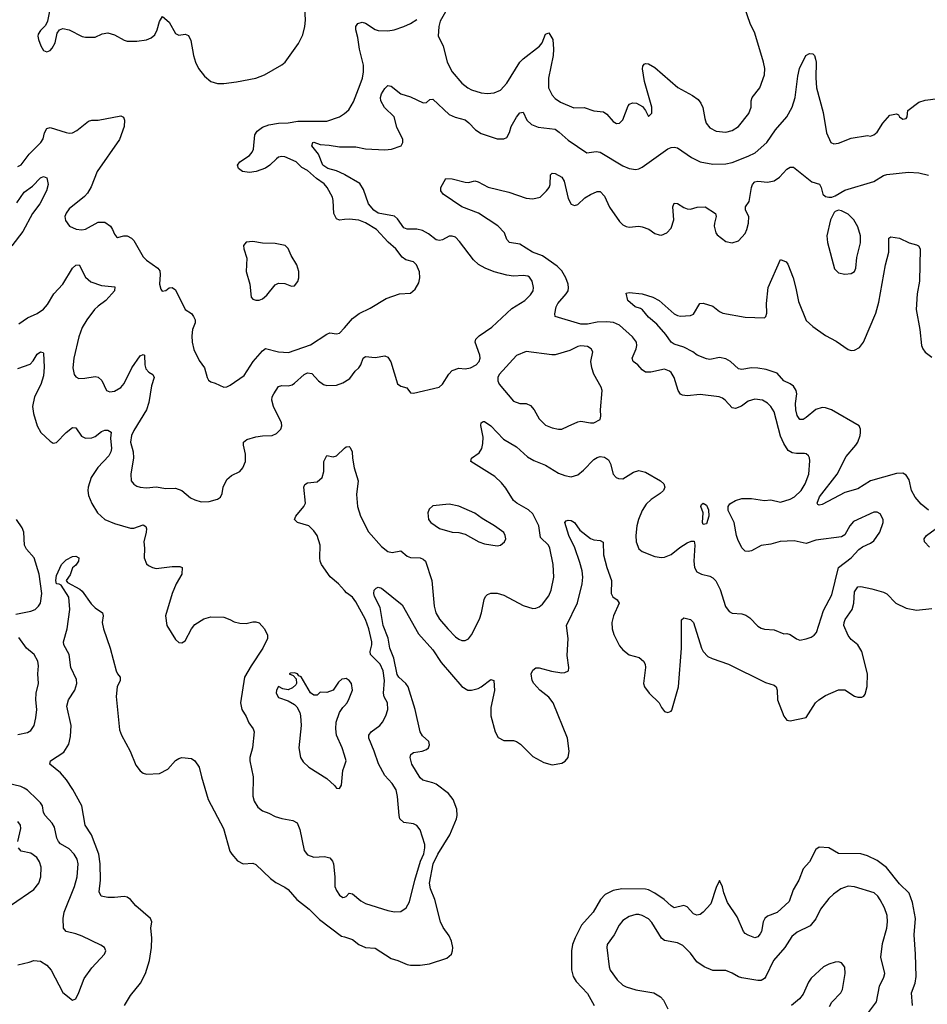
# Model space of a CAD drawing. Header units: inches. Extents: x 1682530 to 1839546, y 640742 to 791647.
# Tile 616 of 656: x 1787982 to 1793623, y 673318 to 679433. Entities that reach past the tile are written whole.
import ezdxf

# ---------------------------------------------------------------- set-up
doc = ezdxf.new("R2010")
doc.units = ezdxf.units.IN
doc.header["$MEASUREMENT"] = 0
doc.layers.add('B7687', color=7, linetype='Continuous')
doc.layers.add('B7697', color=7, linetype='Continuous')

msp = doc.modelspace()

# ---------------------------------------------------------------- linework, layer by layer
at = {"layer": 'B7687', "color": 5}
for points, elevation in [([(1788183.2, 679570), (1788155.3, 679424.7), (1788142, 679398), (1788110, 679366.6), (1788095.8, 679344.2), (1788094, 679330), (1788098.9, 679310), (1788113.1, 679270), (1788130, 679241.6), (1788150, 679234.4), (1788170, 679242.4), (1788184.1, 679255.9), (1788201.7, 679290), (1788215.1, 679350), (1788229.7, 679370.3), (1788250, 679378.4), (1788290, 679370.3), (1788369, 679329), (1788390, 679323.7), (1788450, 679323.8), (1788494, 679346), (1788530, 679351.8), (1788570, 679339.6), (1788630, 679306), (1788650, 679300.3), (1788710, 679298.9), (1788770, 679308.9), (1788799.6, 679320.4), (1788820.5, 679339.5), (1788835.1, 679370), (1788850, 679421), (1788870, 679452), (1788910, 679418), (1788950, 679347.7), (1788970, 679338), (1789010, 679344), (1789030, 679336), (1789044.9, 679304.9), (1789062.3, 679210), (1789074, 679170), (1789092.9, 679130), (1789130, 679082), (1789170, 679050.3), (1789210, 679037.6), (1789250, 679036.5), (1789330, 679047.6), (1789449.7, 679070.3), (1789504, 679090), (1789610, 679152), (1789631.2, 679170), (1789715, 679285), (1789741.1, 679338.9), (1789753.7, 679390), (1789757.7, 679430), (1789754.7, 679510)], 620), ([(1787970, 678521.7), (1787990, 678532.4), (1788041.5, 678598.5), (1788113.3, 678670), (1788127.1, 678692.9), (1788136.5, 678730), (1788150, 678756.9), (1788170, 678762.6), (1788270, 678732), (1788290, 678728), (1788309.8, 678730.2), (1788336, 678744), (1788410, 678803.7), (1788429, 678810), (1788470, 678808.9), (1788610, 678836.5), (1788627, 678827), (1788633.1, 678810), (1788630.3, 678770.3), (1788601.2, 678690), (1788462.7, 678490), (1788425.1, 678394.9), (1788403.5, 678356.5), (1788384.3, 678335.7), (1788290, 678257.6), (1788270, 678232.3), (1788263.1, 678210), (1788265.8, 678185.8), (1788290.4, 678150.4), (1788332.8, 678132.8), (1788368.1, 678128.1), (1788390, 678132.3), (1788470, 678175.2), (1788510, 678175.5), (1788545.3, 678150), (1788559, 678130), (1788570, 678101), (1788584.1, 678084.1), (1788590, 678080.7), (1788628.4, 678091.6), (1788650, 678091.6), (1788677.1, 678077.1), (1788690, 678062.4), (1788750, 677959.5), (1788770, 677939.6), (1788840.4, 677890), (1788852.5, 677872.5), (1788855.3, 677850), (1788850.7, 677790), (1788858.8, 677758.8), (1788866.8, 677746.8), (1788890, 677751), (1788910, 677767.3), (1788929.5, 677770.5), (1788950, 677756.3), (1789010, 677634), (1789050, 677607.7), (1789062.4, 677590), (1789072.2, 677570), (1789071.3, 677550), (1789054.9, 677510), (1789051.3, 677470), (1789053.4, 677430), (1789064.7, 677384.7), (1789097.4, 677317.4), (1789130.2, 677270.2), (1789146.4, 677210), (1789155.3, 677195.3), (1789170, 677183.8), (1789196.2, 677176.2), (1789250, 677150.4), (1789270, 677152.7), (1789290, 677162.4), (1789376.8, 677223.2), (1789432.8, 677310), (1789490, 677377), (1789509, 677391), (1789590, 677369.5), (1789652.9, 677367.1), (1789790, 677413.4), (1789890, 677480.7), (1789910, 677488.1), (1789950, 677481.3), (1789970, 677486.5), (1790000, 677520.4)], 580), ([(1790000, 678191.9), (1789970, 678189.1), (1789950, 678197.2), (1789933, 678230), (1789929.8, 678310), (1789924.8, 678330), (1789893.3, 678390), (1789873.6, 678413.6), (1789826.1, 678446.1), (1789770, 678495.7), (1789735.9, 678515.9), (1789700.5, 678550), (1789630, 678581.1), (1789610, 678584.4), (1789590, 678579.3), (1789576.9, 678570), (1789536.1, 678530), (1789510, 678511.8), (1789451.3, 678491.3), (1789410, 678483.5), (1789366, 678490), (1789340.9, 678510), (1789335.1, 678530), (1789349.3, 678550), (1789409.8, 678590.2), (1789426.6, 678610), (1789433.8, 678630), (1789442.3, 678717.7), (1789458.4, 678741.6), (1789490, 678765.4), (1789530, 678779.8), (1789589.2, 678790), (1789650, 678793.3), (1789710, 678802.6), (1789890, 678802.9), (1789969.8, 678830.2), (1790000, 678849.6)], 580), ([(1790000, 678470.9), (1789950, 678493.9), (1789897.6, 678510), (1789866.5, 678530), (1789838.4, 678598.4), (1789797.6, 678650), (1789804, 678670), (1789810, 678671.5), (1789850, 678657.2), (1789905.7, 678654.3), (1789970, 678644.5), (1790000, 678643.9)], 560), ([(1787963.6, 678296.4), (1788010, 678361.7), (1788060.2, 678399.8), (1788110, 678450.3), (1788130, 678459.3), (1788150, 678451), (1788157.8, 678410), (1788147.4, 678370), (1788105.8, 678290), (1788062, 678230), (1788001.7, 678118.3), (1787932.3, 678027.7)], 560), ([(1787976, 677544), (1788030, 677581.3), (1788090, 677607.6), (1788130, 677636), (1788155, 677665), (1788194.6, 677730), (1788250, 677790.2), (1788309, 677890), (1788330, 677908.9), (1788351.1, 677911.1), (1788390, 677833.7), (1788424.7, 677804.7), (1788490, 677782), (1788573.3, 677773.3), (1788570.3, 677750), (1788554.9, 677730), (1788518, 677690), (1788470, 677654.8), (1788447.5, 677632.5), (1788399.2, 677570), (1788370, 677520.7), (1788350, 677462.7), (1788317.4, 677330), (1788312.4, 677270), (1788320.5, 677230), (1788330, 677214.8), (1788350, 677205.5), (1788386.2, 677206.2), (1788450, 677217), (1788470, 677212.2), (1788491.4, 677191.4), (1788520.7, 677130), (1788541.1, 677121.1), (1788570, 677125.7), (1788610, 677148.9), (1788630, 677174), (1788678, 677270), (1788730, 677346), (1788750, 677353.7), (1788757.3, 677350), (1788760.3, 677290), (1788765.8, 677265.8), (1788783.2, 677243.2), (1788808.7, 677228.7), (1788818.4, 677210), (1788801.1, 677158.9), (1788783.3, 677056.7), (1788769, 677011), (1788690, 676882.7), (1788675.5, 676850), (1788671, 676810), (1788687.4, 676750), (1788688.8, 676711.2), (1788672.3, 676610), (1788674, 676570), (1788690, 676548.2), (1788710, 676535.8), (1788730.3, 676530.3), (1788770, 676526.3), (1788830, 676531.3), (1788890, 676522.6), (1788950, 676524.2), (1788989.1, 676509.1), (1789044.2, 676464.2), (1789070, 676450.3), (1789110, 676439.5), (1789159.3, 676440.7), (1789210, 676454.8), (1789230, 676466.8), (1789240.9, 676490), (1789246.6, 676530), (1789270, 676577.3), (1789298.3, 676601.7), (1789350, 676628), (1789369.4, 676650), (1789384.5, 676690), (1789386, 676714), (1789385.6, 676734.4), (1789372.6, 676790), (1789373.6, 676810), (1789394.2, 676825.8), (1789450, 676842.8), (1789490, 676848.9), (1789550, 676850.4), (1789577.1, 676862.9), (1789604.5, 676890), (1789611.5, 676910), (1789609.6, 676930), (1789558.5, 677030), (1789548.7, 677070), (1789551.1, 677090), (1789560.4, 677110), (1789590, 677154.9), (1789610, 677160.3), (1789650, 677159.5), (1789674, 677166), (1789690, 677174.9), (1789750, 677230.2), (1789770, 677240.3), (1789796.5, 677236.5), (1789839.5, 677190), (1789870, 677167.2), (1789890, 677160.3), (1789950, 677162.6), (1789990, 677177.6), (1790000, 677184)], 560), ([(1787970, 677266.7), (1788045.8, 677294.2), (1788065.3, 677314.7), (1788090, 677355.5), (1788110, 677370.6), (1788126.8, 677366.8), (1788130, 677362), (1788134.6, 677274.6), (1788130, 677220.9), (1788112.7, 677167.3), (1788073.4, 677090), (1788060.2, 677030), (1788066.6, 676986.6), (1788090.2, 676910.2), (1788112.4, 676870), (1788170, 676815.5), (1788190, 676803.8), (1788210, 676808.2), (1788269.8, 676870.2), (1788310, 676901.3), (1788330, 676898), (1788366.3, 676846.3), (1788390, 676833.7), (1788430, 676837), (1788450, 676844.9), (1788490, 676876.5), (1788510, 676883.7), (1788530, 676883.8), (1788550, 676871), (1788546.4, 676833.6), (1788551.8, 676770), (1788547.3, 676750), (1788535.7, 676724.3), (1788467.3, 676652.7), (1788425.6, 676590), (1788406.4, 676530), (1788404.5, 676510), (1788410, 676477.3), (1788429.3, 676429.3), (1788464.9, 676370), (1788510, 676329.2), (1788570, 676303.8), (1788670, 676275.3), (1788690, 676276.1), (1788750, 676295.3), (1788766.6, 676286.6), (1788770.2, 676270.2), (1788767.9, 676250), (1788752.8, 676190), (1788756.9, 676150), (1788755.3, 676090), (1788770, 676054), (1788782.5, 676042.5), (1788806, 676030), (1788830, 676025.7), (1788930, 676036.9), (1788976.9, 676036.9), (1788991.7, 676031.7), (1788988.9, 675990), (1788954, 675930), (1788928.9, 675870), (1788888, 675730), (1788895.5, 675670), (1788950, 675584), (1788970, 675564.9), (1788990, 675564), (1789010, 675576.3), (1789048.4, 675650), (1789070, 675677), (1789126.9, 675713.1), (1789170, 675724.2), (1789250, 675721.6), (1789288.6, 675708.6), (1789313.8, 675693.8), (1789350, 675684.4), (1789390, 675683.8), (1789430, 675693.4), (1789450, 675693.4), (1789470, 675686.8), (1789502.8, 675650), (1789520.7, 675610), (1789520.7, 675590), (1789492.7, 675530), (1789419.5, 675420.5), (1789378.7, 675350), (1789352.9, 675190), (1789363.2, 675150), (1789390, 675104.9), (1789406.3, 675066.3), (1789433.2, 675030), (1789439.7, 675010), (1789428.9, 674911.1), (1789412, 674850), (1789411.8, 674830), (1789431.7, 674730), (1789430.4, 674610), (1789439.2, 674579.2), (1789462.3, 674542.3), (1789490, 674520.5), (1789530, 674506), (1789570, 674484.9), (1789610, 674472.4), (1789679.6, 674459.6), (1789705.1, 674445.1), (1789723.4, 674403.4), (1789750, 674273.4), (1789770, 674246.3), (1789810, 674231.6), (1789876.5, 674236.5), (1789910, 674228), (1789926.5, 674206.5), (1789932.3, 674190), (1789940.3, 674110), (1789940.3, 674050), (1789950, 674024.9), (1789970, 673996.3), (1789990, 673980.5), (1790000, 673984.1)], 540), ([(1790000, 675887.3), (1789963.5, 675930), (1789912, 675972), (1789858, 676050), (1789848.7, 676070), (1789846.6, 676090), (1789849.7, 676170), (1789829.7, 676230), (1789810, 676259.7), (1789778.4, 676290), (1789709, 676310), (1789689.7, 676329.7), (1789696.9, 676350), (1789747.6, 676410), (1789756.9, 676430), (1789747.6, 676530), (1789753.8, 676546.2), (1789770, 676555.8), (1789830, 676563.7), (1789861.6, 676590), (1789872.2, 676627.8), (1789871.2, 676690), (1789890, 676727.3), (1789930, 676718.4), (1789950, 676724.4), (1790000, 676771.1)], 540), ([(1787957.9, 675742.1), (1788050, 675758.9), (1788076.9, 675770), (1788099.2, 675790), (1788110.7, 675810), (1788119.5, 675870), (1788101.9, 675990), (1788071.3, 676090), (1788024.4, 676144.4), (1788010.7, 676170), (1788007.1, 676250), (1787997.2, 676277.2), (1787962.2, 676330)], 540), ([(1788633.3, 673310), (1788670, 673373.4), (1788731.5, 673450), (1788762.6, 673510), (1788787.6, 673590), (1788801.5, 673670), (1788803.5, 673730), (1788797.6, 673790), (1788803.6, 673830), (1788795.1, 673850), (1788702.6, 673930), (1788670, 673968), (1788650, 673983.5), (1788630, 673988.4), (1788570, 673980.9), (1788530, 673981), (1788487.6, 673990), (1788476.4, 674016.4), (1788483.4, 674090), (1788482.7, 674190), (1788474, 674250), (1788428.4, 674370), (1788387.8, 674430), (1788367.6, 674550), (1788312.1, 674652.1), (1788272.1, 674712.1), (1788236.2, 674756.2), (1788169.3, 674810), (1788172.3, 674830), (1788255.5, 674884.5), (1788286.6, 674933.4), (1788298.3, 674981.7), (1788302.5, 675050), (1788274.3, 675170), (1788284.7, 675210), (1788324.7, 675270), (1788336.3, 675310), (1788334.9, 675334.9), (1788299.4, 675410), (1788288.9, 675490), (1788255.1, 675550), (1788254, 675570), (1788277.6, 675650), (1788292.3, 675770), (1788287.6, 675847.6), (1788240.4, 675920.4), (1788227.7, 675927.7), (1788210, 675929.7), (1788205.6, 675950), (1788210, 675981), (1788241.6, 676050), (1788270, 676078), (1788310, 676098.8), (1788330, 676101), (1788350, 676091.3), (1788347.3, 676070), (1788330, 676046), (1788310, 676029), (1788295.2, 675984.8), (1788271.3, 675950), (1788278, 675938), (1788355.8, 675895.8), (1788370, 675883), (1788425.1, 675805.1), (1788450, 675780.5), (1788496, 675750), (1788500.7, 675730), (1788494.9, 675690), (1788503.1, 675650), (1788544.2, 675530), (1788581.3, 675390), (1788590, 675370.5), (1788606.4, 675350), (1788605.3, 675330), (1788586.5, 675290), (1788580.3, 675230), (1788602.6, 675022.6), (1788613.4, 674990), (1788668.5, 674890), (1788704.2, 674804.2), (1788730, 674767.7), (1788750, 674753.4), (1788770, 674747.3), (1788850, 674751), (1788902, 674778), (1788950, 674831.3), (1788970, 674844.7), (1788990, 674851), (1789050, 674844.7), (1789070.7, 674830.7), (1789097.3, 674790), (1789110.7, 674730), (1789153, 674590), (1789247.6, 674410), (1789287.8, 674270), (1789299.5, 674250), (1789335.8, 674210), (1789370, 674190.3), (1789430, 674194), (1789450, 674187), (1789540, 674100), (1789573.9, 674073.9), (1789630, 674046), (1789650, 674030.4), (1789704.2, 673970), (1789780.3, 673910), (1789845.7, 673845.7), (1789981.7, 673741.7), (1790000, 673736.3)], 520), ([(1787970, 674994), (1788030, 675006.4), (1788050, 675019.1), (1788070.9, 675049.1), (1788082.5, 675097.5), (1788088.2, 675148.2), (1788082, 675210), (1788083.1, 675250), (1788098.5, 675310), (1788094.3, 675370), (1788098.8, 675421.2), (1788094.2, 675450), (1788071, 675490), (1788023.1, 675530), (1787976.8, 675596.8)], 540), ([(1790000, 675339.9), (1789983.6, 675336.4), (1789962, 675318), (1789930.4, 675269.6), (1789890, 675254.5), (1789850, 675256), (1789830, 675239), (1789810, 675237.2), (1789790, 675253.2), (1789730, 675351.5), (1789717.2, 675357.2), (1789709, 675370), (1789690, 675375.8), (1789665.5, 675374.5), (1789656, 675370), (1789680.5, 675360.5), (1789699.6, 675339.6), (1789702, 675310), (1789697.2, 675302.8), (1789676.8, 675283.2), (1789650, 675271.7), (1789617.4, 675277.4), (1789590, 675292), (1789576.9, 675270), (1789576.5, 675250), (1789590, 675224.4), (1789650, 675203.8), (1789690, 675180.7), (1789704.7, 675164.7), (1789722, 675130), (1789727.7, 675110), (1789730.4, 675050.4), (1789715.8, 674910), (1789726, 674850), (1789743.1, 674823.1), (1789779.1, 674790), (1789890, 674720.7), (1789938, 674678), (1789950, 674661), (1789970, 674658), (1789981.2, 674678.8), (1789989.6, 674770), (1790000, 674799)], 560), ([(1790000, 674864.5), (1789985.3, 674910), (1789949.8, 674990), (1789946, 675030), (1789948.8, 675070), (1789968.7, 675131.3), (1789990, 675162), (1790000, 675172.4)], 560), ([(1787970, 673563), (1788040.9, 673579.1), (1788070, 673590.6), (1788110, 673586.8), (1788150, 673560.7), (1788177.3, 673530), (1788250, 673391), (1788310, 673344.7), (1788330, 673352), (1788349.5, 673390.5), (1788382, 673478), (1788430, 673545.5), (1788509.4, 673630), (1788517, 673650), (1788509.2, 673670), (1788484.9, 673684.9), (1788370, 673742), (1788330, 673756.4), (1788269.8, 673769.8), (1788253.3, 673790), (1788252.4, 673850), (1788258.6, 673890), (1788321.6, 674050), (1788338.6, 674110), (1788344.7, 674190), (1788338.6, 674218.6), (1788320.9, 674250), (1788290, 674284.4), (1788235.7, 674315.7), (1788222.9, 674330), (1788212.9, 674350), (1788198.9, 674418.9), (1788182.9, 674442.9), (1788139.7, 674490), (1788129.8, 674510), (1788123.1, 674550), (1788111.1, 674570), (1788091.1, 674590), (1788030, 674648.3), (1788010, 674661), (1787989.2, 674670), (1787893.7, 674693.7)], 540), ([(1787969.8, 674330), (1787989.7, 674410), (1787985.7, 674430), (1787970, 674453)], 560), ([(1787930, 673936.9), (1788070, 674031.7), (1788099.7, 674070), (1788113.1, 674110), (1788114.8, 674170), (1788103.9, 674203.9), (1788087.4, 674230), (1788050, 674257.4), (1787989.8, 674269.8), (1787974.7, 674290)], 560)]:
    msp.add_lwpolyline(points, dxfattribs=dict(at, elevation=elevation))
at = {"layer": 'B7687', "color": 5, "elevation": 620}
msp.add_lwpolyline([(1789430, 678055.8), (1789390, 678051.3), (1789373, 678030), (1789374.4, 678010), (1789392.4, 677952.4), (1789389, 677870), (1789412, 677790), (1789419.5, 677710), (1789430, 677697.1), (1789450, 677690.3), (1789470, 677690.3), (1789490, 677699.6), (1789516.7, 677723.3), (1789570, 677787.4), (1789590, 677796.5), (1789630, 677794.3), (1789670, 677778.4), (1789690, 677780.5), (1789710, 677807.3), (1789715.8, 677830), (1789716.4, 677870), (1789711.1, 677890), (1789703.5, 677910), (1789668, 677968), (1789650, 678011.6), (1789630.6, 678030.6), (1789570, 678042.7), (1789490, 678045.4)], close=True, dxfattribs=at)
at = {"layer": 'B7697', "color": 5}
for points, elevation in [([(1790645.3, 679510), (1790595.2, 679424.8), (1790586, 679390), (1790582.4, 679330), (1790613.4, 679270), (1790638.6, 679170), (1790669.2, 679110), (1790730, 679039.1), (1790766, 679010), (1790790, 678996.9), (1790850, 678978.8), (1790890, 678975.2), (1790930, 678979.2), (1790970, 678995.3), (1791010, 679039.6), (1791090, 679170.2), (1791110, 679190.2), (1791212.1, 679267.9), (1791227.9, 679290), (1791250, 679342.8), (1791270, 679350.6), (1791294.7, 679310), (1791299.7, 679250), (1791297.2, 679210), (1791268.9, 679070), (1791267.7, 679010), (1791290, 678965.3), (1791310, 678944.6), (1791341.8, 678921.8), (1791426.3, 678886.3), (1791490, 678887.5), (1791550, 678866.7), (1791610, 678861.3), (1791630, 678846), (1791670, 678800.5), (1791690, 678788.2), (1791710, 678790.4), (1791730, 678810.5), (1791762.5, 678897.5), (1791770.9, 678909.1), (1791790, 678916.9), (1791814.3, 678914.3), (1791853.1, 678893.1), (1791870.8, 678870), (1791890, 678831.3), (1791910, 678852), (1791911.3, 678890), (1791865.3, 679050), (1791851.9, 679128.1), (1791854.8, 679145.2), (1791863.3, 679156.7), (1791870, 679160.7), (1791890, 679159.3), (1791930, 679136), (1792071.8, 679011.8), (1792162.3, 678962.3), (1792197.6, 678937.6), (1792215, 678915), (1792227.1, 678887.1), (1792239, 678819), (1792248.8, 678790), (1792270, 678762.4), (1792310, 678741.7), (1792370, 678733.7), (1792410, 678746), (1792449.8, 678770.2), (1792513.5, 678850), (1792528.6, 678890), (1792528.5, 678930), (1792533.5, 678950), (1792581.5, 679010), (1792609.7, 679090), (1792611.9, 679130), (1792605.1, 679170), (1792550.9, 679350), (1792522.2, 679410), (1792486.6, 679510)], 580), ([(1790000, 678849.6), (1790000.7, 678850), (1790026.4, 678873.6), (1790056.2, 678923.8), (1790098.2, 679030), (1790112.1, 679070), (1790119.1, 679110), (1790118.5, 679150), (1790093.5, 679250), (1790082.8, 679322.8), (1790070.8, 679370), (1790069.8, 679390.2), (1790082.9, 679410), (1790110, 679417.8), (1790130, 679412.3), (1790190, 679372.3), (1790210, 679365.8), (1790270, 679363.7), (1790309.7, 679370.3), (1790369.6, 679390.4), (1790410, 679410.5), (1790450, 679434.9)], 580), ([(1790000, 678643.9), (1790070, 678642.6), (1790130, 678631.1), (1790250, 678624.7), (1790291.9, 678628.1), (1790352.3, 678650), (1790362.9, 678670), (1790363.6, 678690), (1790325.9, 678765.9), (1790309.7, 678830), (1790248.3, 678888.3), (1790226.3, 678930), (1790224, 678950), (1790230, 678973), (1790250, 679006), (1790270, 679024.9), (1790290, 679020.5), (1790350, 678973.7), (1790410, 678953.7), (1790490, 678916.4), (1790510, 678919.1), (1790530, 678937.3), (1790550, 678940.5), (1790650, 678845.3), (1790688.1, 678828.1), (1790750.2, 678810.2), (1790773.2, 678793.2), (1790814.4, 678750), (1790850, 678725.7), (1790950, 678692.7), (1790990, 678693), (1791010, 678701.6), (1791026.5, 678733.5), (1791035.9, 678770), (1791070, 678828.7), (1791090, 678854.4), (1791110, 678859.1), (1791133.7, 678810), (1791162, 678782), (1791204.7, 678764.7), (1791310, 678752.8), (1791335.3, 678735.3), (1791390, 678684.4), (1791506.1, 678606.1), (1791565, 678615), (1791590, 678610.2), (1791730, 678525.3), (1791770, 678508.7), (1791810, 678503.1), (1791830, 678506.7), (1791850, 678518), (1792010, 678631.4), (1792030, 678640.3), (1792050, 678642.3), (1792070, 678637.4), (1792157.4, 678577.4), (1792210, 678551.3), (1792290, 678535.4), (1792370, 678538.2), (1792410, 678546.4), (1792510, 678585.1), (1792553.1, 678606.9), (1792626, 678670), (1792678.3, 678750), (1792749.6, 678830), (1792783.5, 678890), (1792802, 678950), (1792816.8, 679083.2), (1792828.5, 679130), (1792868.2, 679211.8), (1792890, 679223), (1792910, 679220.7), (1792920.7, 679210), (1792928.5, 679188.5), (1792932, 679170), (1792928.8, 679071.2), (1792934.6, 679010), (1792976, 678856), (1792995.3, 678730), (1793023.8, 678670), (1793041.4, 678661.4), (1793070, 678665.3), (1793150, 678696.9), (1793250, 678714), (1793270, 678710.8), (1793290, 678717.3), (1793310, 678734.8), (1793345.1, 678790), (1793390, 678840.3), (1793430, 678848.5), (1793442.8, 678842.8), (1793450.6, 678830), (1793470, 678814.9), (1793490, 678820.3), (1793497.7, 678830), (1793501.2, 678870), (1793570, 678920.3), (1793610, 678933.7), (1793690, 678944.2)], 560), ([(1790000, 676771.1), (1790010, 676780.4), (1790030, 676782), (1790036.2, 676776.2), (1790047, 676750), (1790049.1, 676710), (1790060.9, 676650), (1790085.7, 676570), (1790074.8, 676485.2), (1790081.6, 676410), (1790100.2, 676350), (1790150, 676252.2), (1790230, 676162), (1790270, 676130.3), (1790295.5, 676124.5), (1790350, 676133.7), (1790390, 676101.5), (1790410, 676093.8), (1790470, 676091.1), (1790490, 676082.8), (1790502.8, 676070), (1790543.5, 675950), (1790556.9, 675790), (1790567.3, 675750), (1790591.6, 675710), (1790642, 675650), (1790690, 675600.3), (1790710, 675585.3), (1790730, 675577.6), (1790750, 675578.4), (1790770, 675588.2), (1790790, 675613.4), (1790839.7, 675710), (1790852.6, 675750), (1790868.3, 675831.7), (1790877, 675850), (1790890, 675863), (1790910, 675872.2), (1790950, 675871.8), (1790990, 675858.9), (1791110, 675794.6), (1791170, 675775.8), (1791190, 675777.6), (1791210, 675786.4), (1791230, 675802.4), (1791270, 675854.9), (1791285.1, 675890), (1791300.9, 675970), (1791297.8, 676050), (1791275.9, 676150), (1791267.6, 676170), (1791217.7, 676217.7), (1791207.3, 676290), (1791170, 676365), (1791144.8, 676390), (1791072.2, 676430), (1791050, 676447.9), (1791002.8, 676522.8), (1790976.1, 676556.1), (1790935.2, 676595.2), (1790786, 676690), (1790789.6, 676710), (1790836.2, 676743.8), (1790853.1, 676770), (1790859.6, 676800.4), (1790861.2, 676841.2), (1790847.9, 676912.1), (1790849.7, 676930.3), (1790863, 676937), (1790870, 676938.4), (1790910, 676911.7), (1790988.5, 676828.5), (1791070, 676779.5), (1791138.6, 676718.6), (1791176.2, 676696.2), (1791250, 676666.2), (1791330, 676617.2), (1791370, 676601.6), (1791410, 676593.8), (1791450, 676606.7), (1791485, 676635), (1791550, 676702), (1791570, 676714.6), (1791590, 676720.3), (1791616.7, 676716.7), (1791640.3, 676700.3), (1791654.1, 676674.1), (1791670.3, 676610.3), (1791689, 676589), (1791702.9, 676582.9), (1791730, 676582.4), (1791796.3, 676623.7), (1791830, 676633.7), (1791870, 676622), (1791964, 676570), (1791985.5, 676550), (1791990.4, 676530), (1791983.8, 676510), (1791961.6, 676490), (1791906.1, 676453.9), (1791875.9, 676424.1), (1791850, 676385.6), (1791827.2, 676330), (1791816.5, 676290), (1791810.3, 676230), (1791813.4, 676190), (1791830, 676147.7), (1791850.8, 676130), (1791930, 676099.5), (1791970, 676092.4), (1791990, 676094.4), (1792030, 676112.2), (1792084, 676156), (1792130, 676184.4), (1792154, 676194), (1792174, 676194), (1792177.3, 676170), (1792170.4, 676070), (1792174.9, 676030), (1792190, 676004.9), (1792218, 675990), (1792270, 675977.6), (1792290, 675966.7), (1792308.3, 675948.3), (1792334.8, 675894.8), (1792367.9, 675787.9), (1792390, 675758), (1792410, 675747.6), (1792470, 675742.3), (1792495.2, 675735.2), (1792519.1, 675719.1), (1792570, 675666), (1792590, 675654.4), (1792610, 675647), (1792670, 675643.1), (1792730, 675618), (1792750, 675621.6), (1792770, 675615.8), (1792810, 675588.5), (1792830, 675580.4), (1792870, 675587), (1792901.3, 675598.7), (1792919.5, 675610), (1792933.1, 675626.9), (1792977.1, 675762.9), (1793030, 675860.7), (1793069.7, 676030.3), (1793149.5, 676090), (1793196.3, 676143.7), (1793220.1, 676159.9), (1793270, 676182), (1793290, 676197.3), (1793327.8, 676250), (1793347.3, 676310), (1793347.6, 676330), (1793330, 676363.7), (1793310, 676375.1), (1793290, 676374.7), (1793164.2, 676315.8), (1793140.4, 676290), (1793110, 676233.2), (1793090, 676222), (1792930, 676200.9), (1792870, 676180.7), (1792795.7, 676195.7), (1792707.1, 676192.9), (1792650, 676175.1), (1792590, 676168.2), (1792530, 676135.1), (1792510, 676129.4), (1792490, 676133.2), (1792470, 676154), (1792444.6, 676204.6), (1792435.6, 676230), (1792421.6, 676310), (1792384.1, 676384.1), (1792385.2, 676410), (1792394.5, 676425.5), (1792430, 676448), (1792470, 676459.5), (1792530, 676458.9), (1792610, 676447.6), (1792650.3, 676450.3), (1792710, 676437), (1792770, 676455), (1792798, 676470), (1792839.3, 676510), (1792863.1, 676550), (1792886, 676610), (1792892.6, 676692.6), (1792891.1, 676711.1), (1792884.4, 676724.4), (1792870, 676736.2), (1792858.6, 676738.6), (1792810, 676738), (1792783.3, 676743.3), (1792758.4, 676758.4), (1792730, 676800.9), (1792710, 676847.3), (1792670, 676998), (1792650, 677031.6), (1792630, 677051.5), (1792597.2, 677070), (1792550, 677075.4), (1792510, 677064.7), (1792467.1, 677032.9), (1792430, 677017.4), (1792410, 677023.5), (1792365.6, 677070), (1792350, 677082), (1792329, 677090), (1792210, 677105), (1792130, 677097.2), (1792100.5, 677100.5), (1792087.6, 677107.6), (1792073.3, 677130), (1792049.7, 677210), (1792030, 677241.6), (1792019.5, 677250), (1791990, 677262.4), (1791904.2, 677244.2), (1791870, 677244.2), (1791850, 677259.5), (1791823.6, 677290), (1791795.1, 677310), (1791787.4, 677330), (1791814, 677390), (1791818, 677410), (1791814.8, 677430), (1791790, 677462.8), (1791710, 677536.8), (1791673, 677553), (1791630, 677557.7), (1791570, 677553.9), (1791510, 677542.6), (1791470, 677542.8), (1791309.2, 677590), (1791307, 677607), (1791315.1, 677650), (1791326.3, 677670), (1791378, 677730), (1791389.8, 677750), (1791392.7, 677767.3), (1791390.8, 677790), (1791376.5, 677830), (1791350, 677873.8), (1791322.5, 677902.5), (1791230, 677967.1), (1791169.7, 677990), (1791090, 678038.4), (1791025.6, 678050), (1791010, 678067.3), (1790993.8, 678110), (1790952.6, 678152.6), (1790832.3, 678232.3), (1790730, 678271.3), (1790612.7, 678350), (1790599.3, 678370), (1790599.5, 678390), (1790630, 678447.3), (1790670, 678444.4), (1790750, 678423.8), (1790770, 678422.4), (1790810, 678432), (1790830, 678427), (1790893, 678393), (1791021.2, 678361.2), (1791130, 678325), (1791170, 678320.3), (1791216, 678330), (1791256.2, 678370), (1791271.3, 678390), (1791278, 678410), (1791281.6, 678470), (1791290, 678479.3), (1791310, 678478.9), (1791350, 678454.4), (1791366.4, 678430), (1791390, 678322.8), (1791410, 678287.7), (1791430, 678279.1), (1791450, 678284.9), (1791494.2, 678325.8), (1791530, 678348.1), (1791570, 678366), (1791590, 678366.4), (1791616.9, 678336.9), (1791647.9, 678267.9), (1791710, 678179.1), (1791730, 678159.1), (1791750, 678148), (1791770, 678143.8), (1791829.7, 678150.3), (1791850, 678147.4), (1791891.3, 678131.3), (1791930, 678106), (1791956.4, 678096.4), (1791970, 678095.8), (1792003.7, 678110), (1792030, 678138.8), (1792046.9, 678190), (1792041, 678270), (1792050, 678294), (1792070, 678291.8), (1792110, 678266.3), (1792130, 678258.7), (1792150, 678256.4), (1792191.4, 678268.6), (1792242, 678270), (1792306.8, 678230), (1792310.7, 678210), (1792299.5, 678170), (1792298.7, 678150), (1792308.7, 678110), (1792316.7, 678096.7), (1792370, 678056.3), (1792410, 678048.2), (1792450, 678059.1), (1792490, 678104.9), (1792501.6, 678130), (1792511.2, 678170), (1792512.4, 678210), (1792491.6, 678250), (1792491.5, 678270), (1792515.1, 678304.9), (1792529, 678390), (1792536.9, 678410), (1792550, 678425.3), (1792568.7, 678430), (1792630, 678425), (1792670, 678432.9), (1792704.5, 678455.5), (1792750, 678504.9), (1792770, 678516.3), (1792790, 678516.3), (1792905.5, 678425.5), (1792952.1, 678412.1), (1792963.6, 678390), (1792972.2, 678350), (1792990, 678334.9), (1793010, 678331.8), (1793030, 678331.8), (1793050, 678338.7), (1793110, 678375), (1793290, 678427.8), (1793350, 678464.9), (1793370, 678472.6), (1793505.5, 678485.5), (1793570, 678481.3), (1793630, 678466.7)], 540), ([(1790000, 677184), (1790034.3, 677205.7), (1790067.6, 677250), (1790090, 677270.4), (1790102.6, 677290), (1790117, 677330), (1790130, 677341.6), (1790190, 677335.8), (1790250, 677346.4), (1790270, 677338), (1790287.8, 677307.8), (1790330, 677170.8), (1790350, 677156.3), (1790387.3, 677147.3), (1790410, 677116), (1790430, 677113.4), (1790589.6, 677150.4), (1790609.3, 677170), (1790648, 677232), (1790670, 677254.9), (1790710, 677268.5), (1790750, 677265.5), (1790784, 677270), (1790819.3, 677290), (1790837.2, 677310), (1790843.7, 677330), (1790842, 677350), (1790812, 677430), (1790817, 677450), (1790837.6, 677470), (1790916.9, 677523.1), (1791040.6, 677639.4), (1791121.4, 677690), (1791156.3, 677723.7), (1791172.7, 677750), (1791175, 677770), (1791165.7, 677810), (1791150, 677833.3), (1791139.3, 677839.3), (1791110, 677844.4), (1791050, 677840.3), (1791010, 677846.8), (1790930, 677867.8), (1790874.5, 677890), (1790832.7, 677912.7), (1790801, 677941), (1790715.5, 678055.5), (1790690, 678081.7), (1790670, 678089.7), (1790650, 678088.6), (1790610, 678066.2), (1790590, 678061), (1790570, 678065.7), (1790523.2, 678103.2), (1790484.8, 678124.8), (1790450, 678131.8), (1790390, 678131.8), (1790370, 678140.9), (1790330, 678196.3), (1790310, 678213.3), (1790210, 678230.7), (1790182.3, 678250), (1790148.5, 678290), (1790118.2, 678378.2), (1790095.4, 678415.4), (1790002, 678470), (1790000, 678470.9)], 560), ([(1790000, 677520.4), (1790050, 677576.9), (1790090.7, 677609.3), (1790158.9, 677641.1), (1790258.6, 677701.4), (1790342, 677730), (1790410, 677734.4), (1790440.4, 677759.6), (1790461.7, 677798.3), (1790467.8, 677830), (1790466.5, 677866.5), (1790447.3, 677910), (1790428.3, 677928.3), (1790382.4, 677942.4), (1790357.8, 677957.8), (1790318.5, 678010), (1790272.1, 678052.1), (1790198.7, 678130), (1790130, 678172.5), (1790090, 678187.6), (1790030, 678194.7), (1790000, 678191.9)], 580), ([(1793630, 676386), (1793583.5, 676423.5), (1793547.3, 676467.3), (1793524.4, 676510), (1793510, 676576), (1793490, 676605.1), (1793470, 676615.8), (1793430, 676614.7), (1793270, 676568.2), (1793190, 676518.5), (1793110, 676496.5), (1792970, 676423.1), (1792950, 676418.9), (1792942.2, 676422.2), (1792938, 676430), (1792951.8, 676470), (1793062.2, 676610), (1793118.8, 676721.2), (1793177.7, 676790), (1793189.7, 676810), (1793205.1, 676850), (1793208, 676870), (1793207.3, 676890), (1793198, 676910), (1793026.6, 677010), (1792990, 677023.5), (1792970, 677025.1), (1792930, 677012.1), (1792870, 676962.5), (1792850, 676950.8), (1792830, 676951.1), (1792814.1, 676974.1), (1792805.3, 677010), (1792804.2, 677050), (1792811.5, 677110), (1792807.4, 677130), (1792790, 677157.4), (1792770, 677172.6), (1792730, 677189.7), (1792690, 677238.2), (1792620.5, 677260.5), (1792570, 677269.3), (1792529.6, 677270.4), (1792470, 677261.5), (1792450, 677265.4), (1792398.5, 677310), (1792370, 677326.3), (1792330, 677334.4), (1792270, 677323.7), (1792250, 677327.9), (1792191.8, 677350), (1792165.4, 677370), (1792110, 677399.2), (1792050, 677417.1), (1792029.8, 677430), (1791997, 677477), (1791942, 677542), (1791890, 677584.7), (1791852.2, 677632.2), (1791840.4, 677640.4), (1791806.6, 677650), (1791760.9, 677690), (1791750, 677734), (1791770, 677738), (1791849.6, 677730.4), (1791916.3, 677710), (1791956, 677690), (1792050, 677605.8), (1792070, 677595.2), (1792088.4, 677591.6), (1792150, 677596), (1792170, 677605.3), (1792209.7, 677670.3), (1792230, 677673.4), (1792290, 677654.9), (1792330, 677621.6), (1792351.3, 677610), (1792490, 677586.5), (1792610, 677581.6), (1792618.4, 677590), (1792624.7, 677610), (1792622.4, 677670), (1792632.8, 677770), (1792710, 677944.7), (1792746, 677930), (1792755.1, 677915.1), (1792788.5, 677830), (1792806.1, 677766.1), (1792822, 677682), (1792870, 677564.9), (1792910, 677528.5), (1792990, 677471.8), (1793056, 677436), (1793130, 677384.4), (1793150, 677378.4), (1793170, 677380.4), (1793202, 677398), (1793226, 677430), (1793302, 677610), (1793320.3, 677679.7), (1793362.6, 677910), (1793382.9, 677990), (1793382.7, 678077.3), (1793396, 678084), (1793450, 678075.8), (1793510, 678048.2), (1793555.6, 678035.6), (1793568.3, 678028.3), (1793577.1, 678010), (1793572.9, 677810), (1793558.9, 677730), (1793552.9, 677632.9), (1793575.8, 677510), (1793587.2, 677410), (1793594, 677390), (1793608.5, 677368.5), (1793650, 677338)], 520), ([(1790000, 673736.3), (1790050, 673721.5), (1790090.4, 673690), (1790130, 673671.5), (1790190, 673667), (1790290, 673602.3), (1790331.1, 673591.1), (1790390, 673565.3), (1790410, 673560.3), (1790470, 673560.3), (1790529, 673570), (1790635.3, 673604.7), (1790664.7, 673630), (1790671.9, 673650), (1790674.2, 673670), (1790665.2, 673710), (1790650, 673743.1), (1790614.4, 673794.4), (1790596.5, 673830), (1790560.7, 673970), (1790535.7, 674035.7), (1790528.2, 674070), (1790552.3, 674190), (1790581.3, 674250), (1790654.3, 674370), (1790695.6, 674470), (1790700.3, 674490), (1790698.4, 674530), (1790675.8, 674590), (1790646.6, 674626.6), (1790570, 674685.7), (1790550, 674694.6), (1790486.6, 674710), (1790470, 674725.4), (1790419.2, 674810), (1790408.5, 674850), (1790412.3, 674870), (1790430, 674881.3), (1790482, 674890), (1790510, 674900.4), (1790522, 674910), (1790529.5, 674930), (1790524.5, 674950), (1790485.8, 674985.8), (1790470.7, 675010.7), (1790439.9, 675150), (1790396.1, 675290), (1790381, 675310), (1790337.5, 675350), (1790327.3, 675367.3), (1790307, 675467), (1790283, 675530), (1790271.3, 675591.3), (1790240.5, 675670), (1790221.7, 675781.7), (1790187.1, 675850), (1790183, 675870), (1790185.1, 675890), (1790197.6, 675902.4), (1790210, 675908), (1790230, 675901.6), (1790358.9, 675798.9), (1790460, 675620), (1790550, 675518.9), (1790601.7, 675441.7), (1790730, 675292.6), (1790767.7, 675270), (1790790, 675268.4), (1790830, 675279.3), (1790849.7, 675290), (1790910, 675335.3), (1790928.4, 675328.4), (1790932.6, 675267.4), (1790910, 675162), (1790909.2, 675110), (1790936.2, 675010), (1790955.4, 674975.4), (1790990, 674956.5), (1791050, 674956.9), (1791070, 674951.3), (1791094.5, 674934.5), (1791170, 674858), (1791238.9, 674818.9), (1791290, 674805.5), (1791350, 674815.8), (1791372.1, 674827.9), (1791389.6, 674850), (1791396.9, 674890), (1791386, 674970), (1791297.3, 675190), (1791270, 675225.6), (1791215.1, 675270), (1791177.2, 675310), (1791165.7, 675330), (1791160.5, 675370), (1791170, 675394), (1791190, 675408.2), (1791210, 675408.4), (1791287.1, 675387.1), (1791350, 675377.6), (1791370, 675378), (1791391.8, 675390), (1791394.7, 675410), (1791384.7, 675484.7), (1791390.8, 675590), (1791380.9, 675670), (1791448.6, 675811.4), (1791476.8, 675930), (1791481.1, 675970), (1791477.8, 676010), (1791462.7, 676062.7), (1791432.2, 676152.2), (1791393.7, 676230), (1791369.4, 676310), (1791378.6, 676321.4), (1791390, 676325.5), (1791410, 676322.4), (1791430, 676310.4), (1791462.5, 676262.5), (1791530, 676212), (1791550, 676203.7), (1791590, 676197.6), (1791608.4, 676188.4), (1791609.2, 676110), (1791630.1, 676030.1), (1791660.2, 675950), (1791658, 675870), (1791668.6, 675848.6), (1791695.5, 675830), (1791707.4, 675810), (1791672, 675730), (1791661, 675690), (1791663.8, 675650), (1791674.1, 675614.1), (1791710, 675544.9), (1791730, 675518.9), (1791770, 675488.9), (1791831.4, 675471.4), (1791859.3, 675450), (1791868.5, 675430), (1791870.3, 675410.3), (1791858.7, 675310), (1791865.3, 675290), (1791893.4, 675250), (1791955.5, 675190), (1791970, 675161), (1791990, 675136), (1792010, 675131), (1792030, 675138), (1792035.1, 675144.9), (1792076.2, 675290), (1792094, 675530), (1792094, 675706), (1792110, 675719.3), (1792150, 675708.7), (1792169.2, 675689.2), (1792219, 675530), (1792230, 675508.9), (1792258.7, 675478.7), (1792285.1, 675465.1), (1792387.3, 675430), (1792617.3, 675317.3), (1792670, 675300.4), (1792683, 675290), (1792688.7, 675268.7), (1792691.6, 675210), (1792730, 675107.3), (1792750, 675082.4), (1792770, 675079.5), (1792870, 675099.3), (1792928.2, 675190), (1792947.6, 675210), (1792990, 675237), (1793070, 675270.3), (1793110, 675271.8), (1793170, 675232.7), (1793190, 675224.9), (1793214.5, 675225.5), (1793227.5, 675232.5), (1793235.8, 675244.2), (1793248.5, 675291.5), (1793249.8, 675370), (1793214.5, 675510), (1793190, 675549.8), (1793150, 675584.4), (1793130, 675608.8), (1793104.5, 675670), (1793105.8, 675690), (1793112.9, 675707.1), (1793155.8, 675770), (1793165.4, 675810), (1793170, 675879.1), (1793190, 675911.8), (1793210, 675912.7), (1793278.5, 675898.5), (1793350, 675877.8), (1793370, 675867), (1793426.7, 675810), (1793490, 675778), (1793554.3, 675765.7), (1793650, 675775.8)], 520), ([(1793637, 676157), (1793605.6, 676190), (1793602.9, 676210), (1793617, 676230), (1793672, 676270)], 520), ([(1790000, 673984.1), (1790010, 673987.7), (1790030, 674008), (1790050, 674004.2), (1790100.8, 673960.8), (1790130, 673945), (1790270, 673900.3), (1790310, 673892.2), (1790350, 673894.4), (1790382.7, 673917.3), (1790404.9, 673955.1), (1790436.5, 674090), (1790473.2, 674206.8), (1790492.8, 674252.8), (1790499.8, 674290), (1790498.9, 674310), (1790470, 674400.9), (1790450, 674429.6), (1790430, 674438.3), (1790370, 674447.4), (1790345.1, 674470), (1790339.3, 674490), (1790328.8, 674608.8), (1790321, 674650), (1790297.4, 674690), (1790250, 674739.6), (1790210.7, 674810.7), (1790185, 674890), (1790151.5, 674970), (1790151.9, 674990), (1790165.7, 675010), (1790219.7, 675050), (1790236.8, 675070), (1790257.7, 675110), (1790269.7, 675150), (1790267.2, 675190), (1790247.5, 675227.5), (1790243.2, 675250), (1790249.3, 675330), (1790241.3, 675390), (1790221, 675430), (1790160.9, 675490), (1790159.6, 675510), (1790171, 675550), (1790171, 675570), (1790152.2, 675650), (1790130, 675707.2), (1790070, 675818.5), (1790050, 675846.2), (1790012.6, 675872.6), (1790000, 675887.3)], 540), ([(1790000, 675172.4), (1790017, 675190), (1790030, 675218), (1790049.2, 675270), (1790044, 675310), (1790030, 675328.7), (1790010, 675342), (1790000, 675339.9)], 560), ([(1790000, 674799), (1790011.1, 674830), (1790000, 674864.5)], 560), ([(1793529.8, 673310), (1793523.5, 673390), (1793547, 673450), (1793554.2, 673490), (1793549.7, 673630), (1793539.8, 673750), (1793548.7, 673850), (1793530.7, 673950), (1793509.2, 674009.2), (1793450, 674067.2), (1793368.4, 674168.4), (1793311.5, 674211.5), (1793250, 674241), (1793210, 674253.5), (1793070, 674254), (1793010, 674289.5), (1792950, 674293.3), (1792930, 674279.6), (1792890, 674202.4), (1792850, 674159.3), (1792823.2, 674090), (1792788, 674030), (1792764.3, 673955.7), (1792690, 673889.1), (1792630, 673864.5), (1792612.8, 673850), (1792602, 673830), (1792591.1, 673770), (1792584.3, 673755.7), (1792570, 673736.2), (1792550, 673731.5), (1792510, 673746.6), (1792490, 673757.7), (1792479.2, 673770), (1792440.4, 673860.4), (1792380.7, 673950), (1792358, 674010), (1792350, 674048.7), (1792330, 674088), (1792310, 674044), (1792277.5, 673942.5), (1792230.4, 673890), (1792210, 673875.1), (1792190, 673870.9), (1792170, 673879.7), (1792130, 673922.6), (1792110, 673932.5), (1792050, 673917.4), (1792030, 673929.8), (1791986.2, 673970), (1791930, 674007.5), (1791890, 674028.4), (1791870, 674033.9), (1791724.2, 674035.8), (1791670, 674024.4), (1791619.8, 674000.2), (1791591.3, 673968.7), (1791546.7, 673890), (1791473.4, 673810), (1791433.6, 673730), (1791418.2, 673690), (1791411.2, 673651.2), (1791412.1, 673532.1), (1791421.3, 673490), (1791439.4, 673459.4), (1791510, 673384.6), (1791552.4, 673310)], 520), ([(1793237.5, 673242.5), (1793307.1, 673332.9), (1793325.4, 673430), (1793352.4, 673487.6), (1793357.6, 673510), (1793332.9, 673610), (1793344.7, 673695.3), (1793370.7, 673790), (1793375, 673830), (1793372.7, 673870), (1793356.9, 673916.9), (1793330, 673967.8), (1793314.7, 673990), (1793291.3, 674010), (1793170, 674048.4), (1793130, 674050.9), (1793085.7, 674034.3), (1793038.6, 674001.4), (1793010, 673975.1), (1792959.6, 673910), (1792930, 673849.6), (1792895, 673805), (1792813.4, 673766.6), (1792781.3, 673738.7), (1792736.2, 673670), (1792667.1, 673590), (1792618.9, 673490), (1792610, 673478.7), (1792590, 673466.3), (1792570, 673465.7), (1792470, 673482.4), (1792448.4, 673488.4), (1792410, 673512.4), (1792370, 673528.5), (1792290, 673527.2), (1792235.1, 673550), (1792190, 673581.3), (1792150, 673635.6), (1792104, 673684), (1792070, 673700.4), (1791990, 673715.4), (1791970, 673728), (1791910, 673825.6), (1791890, 673848), (1791850, 673869.7), (1791830, 673875.1), (1791810, 673875.1), (1791770, 673864.2), (1791730, 673838.4), (1791706.7, 673810), (1791675.3, 673750), (1791633.7, 673690), (1791630.3, 673670), (1791644.2, 673550), (1791652, 673530), (1791694.6, 673470), (1791730, 673436.5), (1791750, 673426), (1791810, 673407.9), (1791922.8, 673390), (1791964.8, 673364.8), (1791983, 673343), (1792010.4, 673290)], 540), ([(1793015.3, 673304.7), (1793030, 673330.5), (1793085.1, 673390), (1793094.7, 673410), (1793112.8, 673510), (1793109.6, 673549.6), (1793090, 673575.1), (1793070, 673582), (1793050, 673580.7), (1793010, 673567.8), (1792978, 673550), (1792900.5, 673479.5), (1792884, 673456), (1792850, 673380.7), (1792827.5, 673352.5), (1792779.3, 673310)], 560)]:
    msp.add_lwpolyline(points, dxfattribs=dict(at, elevation=elevation))
for points, elevation in [([(1793070, 678249.5), (1793050, 678242.7), (1793044.2, 678235.8), (1793020.3, 678190), (1792998.3, 678090), (1793001.7, 678050), (1793045.1, 677885.1), (1793070, 677860.5), (1793110, 677853.4), (1793150, 677856.3), (1793169.2, 677870), (1793178.4, 677890), (1793184.4, 677955.6), (1793207.7, 678047.7), (1793206.6, 678090), (1793190, 678146), (1793165.4, 678190), (1793130, 678225.1), (1793090, 678246)], 540), ([(1791470, 677408.4), (1791450, 677403.1), (1791401.6, 677378.4), (1791310, 677352.6), (1791288.8, 677351.2), (1791130, 677373), (1791070, 677347.3), (1790960.7, 677230), (1790953, 677210), (1790952.4, 677190), (1790961.3, 677170), (1791050, 677063.1), (1791090, 677050.4), (1791130, 677048.7), (1791156.5, 677036.5), (1791179.5, 677010), (1791210, 676953.4), (1791250, 676915.5), (1791290, 676898.4), (1791330, 676890.4), (1791350, 676890.4), (1791390, 676908.4), (1791450, 676936.5), (1791470, 676940.3), (1791530, 676928.9), (1791549.7, 676930.3), (1791589.6, 676950.4), (1791594, 676970), (1791591.8, 677010), (1791600.9, 677130), (1791594.5, 677150), (1791550, 677232.3), (1791536.8, 677270), (1791531.1, 677310), (1791544.7, 677370), (1791533.6, 677390), (1791510, 677403.5)], 560), ([(1790650, 676423.6), (1790550, 676414.5), (1790526, 676394), (1790518, 676370), (1790523.1, 676330), (1790536.3, 676310), (1790590, 676272.7), (1790670, 676250.7), (1790710, 676247.3), (1790750, 676237.3), (1790836, 676190), (1790870, 676178), (1790950, 676166.4), (1790970, 676170.6), (1790994.5, 676190), (1791002, 676210), (1790999.5, 676230), (1790990, 676249), (1790933.2, 676290), (1790855.1, 676335.1), (1790810, 676369.3), (1790710, 676411.8)], 560), ([(1792230, 676298), (1792226, 676310), (1792229.4, 676370), (1792215.3, 676410), (1792218, 676422), (1792229.1, 676430.9), (1792250, 676418), (1792262.8, 676390), (1792264.7, 676350), (1792250, 676302)], 540)]:
    msp.add_lwpolyline(points, close=True, dxfattribs=dict(at, elevation=elevation))

doc.saveas('drawing.dxf')
